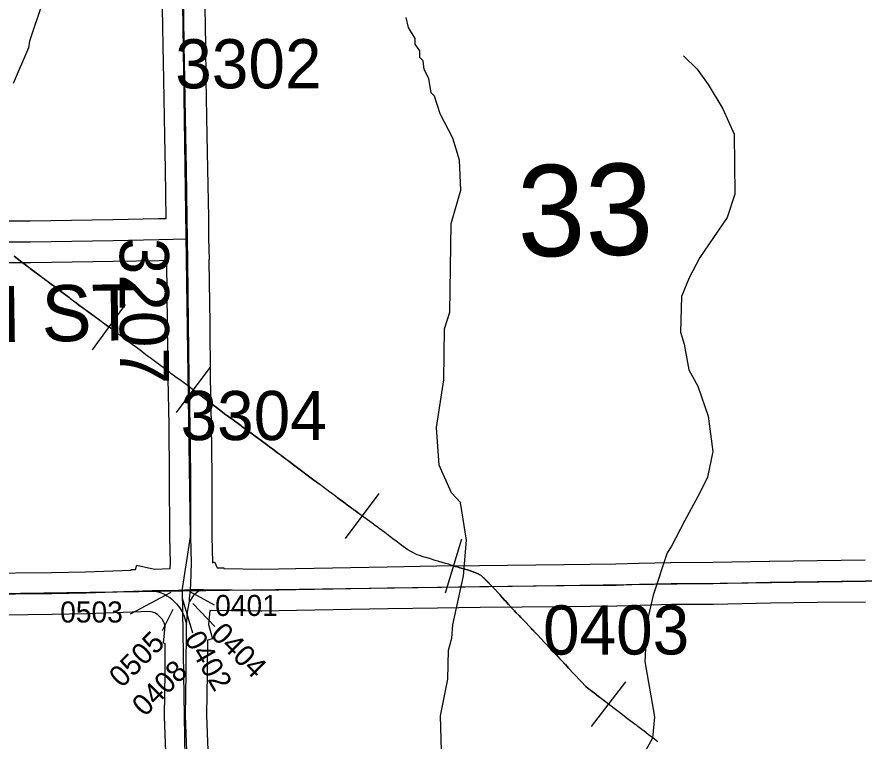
# Model space of a CAD drawing. Extents: x 23.6 to 68.7, y -63 to -29.
# Drawn here: x 40.326 to 41.532, y -39.882 to -38.851 of the extents above; entities that cross this region are included whole.
import ezdxf

# ---------------------------------------------------------------- set-up
doc = ezdxf.new("R2010")
doc.units = 0
for name, color, linetype in [('tdCoHydroRiver', 7, 'Continuous'), ('tdCoPipe', 7, 'Continuous'), ('tdCoSecRdNmbr', 7, 'Continuous'), ('tdCoSecRdTxt', 7, 'Continuous'), ('tdCoSecRteBand', 7, 'Continuous'), ('tdCoSecRteCL', 7, 'Continuous'), ('tdCoSectLine', 7, 'Continuous'), ('tdCoSectNmbr', 7, 'Continuous'), ('tdCoSurfEarth', 7, 'Continuous'), ('tdCoSurfGravel', 7, 'Continuous'), ('tdCoTwpBndryShd', 7, 'Continuous')]:
    doc.layers.add(name, color=color, linetype=linetype)

msp = doc.modelspace()

# ---------------------------------------------------------------- linework, layer by layer
at = {"layer": 'tdCoHydroRiver'}
for points in [[(40.4759, -38.673), (40.4668, -38.7063), (40.4623, -38.7347), (40.4514, -38.7522), (40.395, -38.7953), (40.3622, -38.832), (40.3438, -38.8858), (40.3423, -38.8953), (40.3207, -38.946)], [(40.9314, -39.9299), (40.929, -39.8463), (40.9396, -39.7941), (40.9407, -39.7531), (40.9453, -39.7357), (40.9467, -39.7167), (40.9618, -39.6471), (40.9661, -39.5965), (40.9577, -39.5429), (40.9449, -39.5289), (40.9272, -39.4896), (40.9235, -39.4359), (40.9339, -39.368), (40.9348, -39.2953), (40.9425, -39.2716), (40.9445, -39.1453), (40.9582, -39.0978), (40.9562, -39.0552), (40.9465, -39.0237), (40.9288, -38.9892), (40.9206, -38.964), (40.9159, -38.9593), (40.9125, -38.9388), (40.9061, -38.9262), (40.9044, -38.9136), (40.8996, -38.9089), (40.8995, -38.8995), (40.8931, -38.8901), (40.893, -38.8822), (40.8834, -38.8665), (40.8801, -38.8523)], [(41.2753, -38.9069), (41.2944, -38.9257), (41.3104, -38.9477), (41.3312, -38.9822), (41.3474, -39.0183), (41.3482, -39.1036), (41.3374, -39.1368), (41.2985, -39.194), (41.283, -39.2226), (41.2722, -39.2495), (41.2711, -39.3), (41.276, -39.3174), (41.2827, -39.3536), (41.2955, -39.3772), (41.3101, -39.4196), (41.3169, -39.4701), (41.3094, -39.5065), (41.2985, -39.5287), (41.2768, -39.5683), (41.2582, -39.6048), (41.252, -39.6143), (41.232, -39.6745), (41.2229, -39.7141), (41.2203, -39.7693), (41.2337, -39.8481), (41.2308, -39.8782), (41.2075, -39.921)]]:
    msp.add_lwpolyline(points, dxfattribs=at)
at = {"layer": 'tdCoPipe'}
for p, q in [((40.4335, -39.3254), (40.4807, -39.2606)), ((40.5533, -39.4147), (40.6014, -39.3505)), ((40.794, -39.5941), (40.8418, -39.5297)), ((40.9363, -39.6712), (40.9594, -39.5945)), ((41.1442, -39.8615), (41.193, -39.7979))]:
    msp.add_line(p, q, dxfattribs=at)
for points in [[(41.2385, -39.8835), (41.2368, -39.8821), (41.2337, -39.8798), (41.225, -39.873), (41.2222, -39.8709), (41.2192, -39.8685), (41.2138, -39.8643), (41.2103, -39.8617), (41.2085, -39.8603), (41.2075, -39.8595), (41.2061, -39.8586), (41.1956, -39.8505), (41.1839, -39.8416), (41.1785, -39.8374), (41.1704, -39.8312), (41.1585, -39.8221), (41.1543, -39.8188), (41.148, -39.8139), (41.1451, -39.8117), (41.1401, -39.8079), (41.1362, -39.8047), (41.1294, -39.7975), (41.1286, -39.7966), (41.1205, -39.7881), (41.1192, -39.7868), (41.1181, -39.7857), (41.1119, -39.779), (41.1089, -39.7758), (41.1068, -39.7735), (41.102, -39.7683), (41.0987, -39.7648), (41.094, -39.7598), (41.0931, -39.7588), (41.0875, -39.7529), (41.0855, -39.7506), (41.0773, -39.742), (41.0672, -39.7311), (41.0652, -39.729), (41.0602, -39.7238), (41.0583, -39.7217), (41.0569, -39.7203), (41.0561, -39.7193), (41.0501, -39.7132), (41.0482, -39.7112), (41.045, -39.7079), (41.0437, -39.7065), (41.041, -39.7037), (41.037, -39.6997), (41.0346, -39.6971), (41.0331, -39.6955), (41.0261, -39.6881), (41.0229, -39.6846), (41.0209, -39.6824), (41.0174, -39.6783), (41.0136, -39.6739), (41.0035, -39.6633), (40.9933, -39.6526), (40.9872, -39.6467), (40.9816, -39.6437), (40.978, -39.6422), (40.9717, -39.64), (40.9675, -39.6387), (40.9647, -39.6379), (40.9636, -39.6376), (40.9567, -39.6356), (40.9531, -39.6345), (40.9502, -39.6336), (40.9461, -39.6324), (40.9441, -39.6319), (40.9404, -39.6307), (40.9386, -39.6301), (40.9364, -39.6295), (40.9268, -39.6267), (40.9256, -39.6263), (40.9215, -39.6251), (40.9202, -39.6247), (40.9161, -39.6234), (40.9086, -39.6211), (40.9059, -39.6203), (40.8992, -39.6181), (40.8958, -39.6171), (40.8868, -39.6124), (40.8827, -39.6103), (40.8758, -39.6052), (40.8743, -39.6041), (40.8642, -39.5964), (40.8632, -39.5957), (40.8572, -39.5911), (40.8522, -39.5874), (40.8498, -39.5856), (40.8419, -39.5796), (40.8402, -39.5784), (40.8364, -39.5757), (40.8348, -39.5745), (40.8336, -39.5736), (40.8284, -39.5698), (40.8167, -39.5611), (40.8153, -39.5601), (40.8105, -39.5566), (40.8075, -39.5543), (40.8056, -39.5529), (40.8025, -39.5506), (40.8001, -39.5487), (40.7948, -39.5449), (40.7937, -39.5441), (40.7872, -39.5392), (40.7821, -39.5354), (40.7808, -39.5345), (40.7796, -39.5335), (40.7693, -39.5259), (40.7591, -39.5183), (40.7471, -39.5093), (40.7375, -39.5022), (40.7352, -39.5004), (40.7255, -39.4933), (40.7136, -39.4844), (40.7089, -39.4808), (40.706, -39.4787), (40.7024, -39.476), (40.7013, -39.4751), (40.6952, -39.4706), (40.6898, -39.4665), (40.6874, -39.4648), (40.6812, -39.4603), (40.6756, -39.456), (40.6687, -39.4507), (40.6652, -39.4484), (40.6558, -39.4413), (40.6538, -39.4399), (40.6483, -39.4358), (40.6459, -39.434), (40.6448, -39.4331), (40.634, -39.4251), (40.6218, -39.4162), (40.6164, -39.4121), (40.6102, -39.4075), (40.6024, -39.4016), (40.5982, -39.3984), (40.5927, -39.3943), (40.5885, -39.3911), (40.5869, -39.3899), (40.575, -39.3809), (40.563, -39.372), (40.5599, -39.3696), (40.5539, -39.3653), (40.551, -39.3631), (40.5481, -39.3609), (40.5459, -39.3593), (40.5436, -39.3576), (40.5379, -39.3533), (40.5273, -39.3454), (40.5158, -39.3367), (40.5117, -39.3337), (40.5072, -39.3303), (40.5037, -39.3278), (40.4943, -39.3206), (40.4919, -39.319), (40.4828, -39.3123), (40.4816, -39.3114), (40.4799, -39.3101), (40.474, -39.3056), (40.4711, -39.3035), (40.47, -39.3027), (40.469, -39.3019), (40.464, -39.2982), (40.4612, -39.2961), (40.4587, -39.2942), (40.4535, -39.2904), (40.4507, -39.2884), (40.4495, -39.2875), (40.4376, -39.2786), (40.4362, -39.2776), (40.4326, -39.2748), (40.4257, -39.2698), (40.4244, -39.2687), (40.4139, -39.261), (40.4106, -39.2586), (40.4073, -39.2563), (40.4049, -39.2544), (40.4032, -39.2532), (40.4018, -39.2522), (40.4004, -39.251), (40.3899, -39.2431), (40.379, -39.2348), (40.3779, -39.2341), (40.3749, -39.2318), (40.3679, -39.2265), (40.3659, -39.2251), (40.3624, -39.2226), (40.3538, -39.2162), (40.3523, -39.215), (40.3449, -39.2095), (40.3434, -39.2084), (40.3401, -39.2059), (40.3329, -39.2005), (40.3307, -39.1988), (40.3219, -39.1921)], [(40.322, -39.192), (40.3307, -39.1988), (40.333, -39.2005), (40.3401, -39.2059), (40.3434, -39.2083), (40.3449, -39.2095), (40.3523, -39.215), (40.3538, -39.2161), (40.3625, -39.2225), (40.366, -39.2251), (40.368, -39.2265), (40.3749, -39.2318), (40.3779, -39.234), (40.379, -39.2348), (40.3899, -39.243), (40.4004, -39.251), (40.4018, -39.2521), (40.4033, -39.2531), (40.4049, -39.2544), (40.4074, -39.2562), (40.4106, -39.2586), (40.4139, -39.261), (40.4245, -39.2687), (40.4258, -39.2697), (40.4326, -39.2748), (40.4363, -39.2775), (40.4377, -39.2785), (40.4496, -39.2874), (40.4507, -39.2883), (40.4535, -39.2904), (40.4571, -39.293)], [(40.5774, -39.3826), (40.5869, -39.3898), (40.5885, -39.391), (40.5927, -39.3942), (40.5982, -39.3984), (40.6025, -39.4015), (40.6102, -39.4074), (40.6165, -39.412), (40.6218, -39.4162), (40.634, -39.425), (40.6448, -39.433), (40.6459, -39.4339), (40.6484, -39.4358), (40.6539, -39.4398), (40.6558, -39.4412), (40.6653, -39.4483), (40.6687, -39.4507), (40.6757, -39.456), (40.6813, -39.4602), (40.6874, -39.4647), (40.6898, -39.4664), (40.6952, -39.4705), (40.7013, -39.475), (40.7024, -39.476), (40.706, -39.4787), (40.709, -39.4807), (40.7137, -39.4844), (40.7255, -39.4933), (40.7352, -39.5004), (40.7375, -39.5022), (40.7471, -39.5093), (40.7592, -39.5182), (40.7694, -39.5258), (40.7796, -39.5334), (40.7809, -39.5345), (40.7821, -39.5354), (40.7872, -39.5392), (40.7937, -39.544), (40.7949, -39.5449), (40.8001, -39.5487), (40.8025, -39.5505), (40.8057, -39.5529), (40.8075, -39.5542), (40.8105, -39.5565), (40.8154, -39.56), (40.8167, -39.561), (40.8179, -39.5619)], [(40.9478, -39.6328), (40.9502, -39.6336), (40.9532, -39.6344), (40.9568, -39.6355), (40.9637, -39.6375), (40.9647, -39.6378), (40.9675, -39.6387), (40.9717, -39.6399), (40.978, -39.6422), (40.9816, -39.6436), (40.9872, -39.6466), (40.9934, -39.6525), (41.0036, -39.6632), (41.0136, -39.6738), (41.0175, -39.6782), (41.021, -39.6824), (41.023, -39.6846), (41.0262, -39.6881), (41.0331, -39.6955), (41.0346, -39.697), (41.0371, -39.6996), (41.041, -39.7037), (41.0437, -39.7065), (41.045, -39.7078), (41.0483, -39.7112), (41.0502, -39.7131), (41.0561, -39.7193), (41.057, -39.7203), (41.0583, -39.7216), (41.0603, -39.7237), (41.0652, -39.729), (41.0672, -39.7311), (41.0774, -39.7419), (41.0855, -39.7506), (41.0876, -39.7528), (41.0931, -39.7588), (41.0941, -39.7597), (41.0987, -39.7648), (41.1021, -39.7683), (41.1069, -39.7735), (41.109, -39.7758), (41.112, -39.7789), (41.1182, -39.7856), (41.1192, -39.7867), (41.1206, -39.7881), (41.1286, -39.7966), (41.1295, -39.7975), (41.1362, -39.8046), (41.1402, -39.8078), (41.1451, -39.8116), (41.148, -39.8138), (41.1543, -39.8187), (41.1586, -39.822), (41.1686, -39.8297)]]:
    msp.add_lwpolyline(points, dxfattribs=at)
at = {"layer": 'tdCoSecRdNmbr'}
for p, q in [((40.6076, -39.6891), (40.5727, -39.6697)), ((40.4877, -39.7014), (40.5459, -39.6703)), ((40.5764, -39.7286), (40.5618, -39.6792)), ((40.6078, -39.7193), (40.5767, -39.6863)), ((40.5335, -39.7248), (40.5483, -39.6946))]:
    msp.add_line(p, q, dxfattribs=at)
at = {"layer": 'tdCoSecRteBand'}
for points in [[(40.2464, -39.1416), (40.345, -39.1414), (40.4624, -39.1395), (40.5274, -39.1385), (40.5386, -39.1382), (40.5374, -39.0686), (40.5365, -39.0207), (40.5365, -39.0207), (40.5365, -39.0207), (40.5351, -38.9408), (40.5351, -38.9408), (40.5351, -38.9407), (40.5344, -38.8926), (40.533, -38.811)], [(40.593, -38.8099), (40.5944, -38.8916), (40.5944, -38.8916), (40.5944, -38.8917), (40.5951, -38.9398), (40.5965, -39.0196), (40.5974, -39.0674), (40.5974, -39.0675), (40.5974, -39.0675), (40.5986, -39.1369), (40.599, -39.1668), (40.5998, -39.1966), (40.5995, -39.1966), (40.5995, -39.1969), (40.5995, -39.1996), (40.5995, -39.1996), (40.5995, -39.1997), (40.6005, -39.2875), (40.6005, -39.2876), (40.6005, -39.2876), (40.6012, -39.3646), (40.6028, -39.4313), (40.6028, -39.4316), (40.6028, -39.4318), (40.6035, -39.5046), (40.6035, -39.5047), (40.6035, -39.5048), (40.6038, -39.5912), (40.6045, -39.6281), (40.6045, -39.6285), (40.6076, -39.6272), (40.6112, -39.6359), (40.6206, -39.6356), (40.6207, -39.6368), (40.6741, -39.6375)], [(40.2718, -39.6434), (40.3755, -39.6422), (40.4238, -39.6414), (40.4886, -39.639), (40.4886, -39.638), (40.4951, -39.638), (40.4966, -39.6317), (40.5217, -39.6377), (40.5443, -39.6369), (40.5445, -39.6286), (40.5438, -39.5921), (40.5438, -39.5919), (40.5438, -39.5916), (40.5435, -39.5051), (40.5428, -39.4326), (40.5412, -39.3659), (40.5412, -39.3656), (40.5412, -39.3654), (40.5405, -39.2882), (40.5395, -39.2004), (40.5395, -39.1982), (40.5288, -39.1984), (40.5286, -39.1984), (40.5285, -39.1984), (40.4634, -39.1995), (40.3458, -39.2014), (40.3456, -39.2014), (40.3454, -39.2014), (40.2467, -39.2016)], [(40.6741, -39.6375), (40.7229, -39.6365), (40.723, -39.6365), (40.723, -39.6365), (40.853, -39.6343), (40.924, -39.6331), (40.9241, -39.6331), (40.9241, -39.6331), (40.9847, -39.6323), (40.9848, -39.6323), (40.9848, -39.6323), (41.1047, -39.6312), (41.1786, -39.6302), (41.2117, -39.6292), (41.2117, -39.6292), (41.2118, -39.6292), (41.2568, -39.628), (41.2571, -39.628), (41.2575, -39.628), (41.317, -39.6278), (41.3978, -39.626), (41.3979, -39.626), (41.3981, -39.626), (41.4653, -39.6252), (41.4653, -39.6252), (41.4653, -39.6252), (41.5338, -39.6244)], [(41.5345, -39.6844), (41.466, -39.6852), (41.3989, -39.686), (41.318, -39.6878), (41.3177, -39.6878), (41.3174, -39.6878), (41.258, -39.688), (41.2134, -39.6892), (41.1801, -39.6901), (41.1799, -39.6902), (41.1796, -39.6902), (41.1055, -39.6911), (41.1054, -39.6911), (41.1054, -39.6911), (40.9854, -39.6923), (40.925, -39.6931), (40.854, -39.6943), (40.7241, -39.6965), (40.6748, -39.6975), (40.6743, -39.6975), (40.6738, -39.6975), (40.6006, -39.6965), (40.5989, -39.7163), (40.5987, -39.7163), (40.6046, -39.7366), (40.5973, -39.7387), (40.597, -39.786), (40.597, -39.7861), (40.597, -39.7862), (40.596, -39.8457), (40.5981, -39.8956)], [(40.5381, -39.8978), (40.536, -39.8474), (40.536, -39.8465), (40.536, -39.8457), (40.537, -39.7854), (40.5373, -39.7435), (40.5349, -39.7432), (40.5371, -39.7189), (40.5357, -39.7141), (40.5351, -39.7129), (40.5332, -39.7097), (40.5327, -39.7089), (40.5318, -39.708), (40.5315, -39.7076), (40.5312, -39.7073), (40.529, -39.7049), (40.5276, -39.7035), (40.5262, -39.7024), (40.5238, -39.7009), (40.5222, -39.6999), (40.5205, -39.6992), (40.5158, -39.698), (40.4257, -39.7014), (40.4254, -39.7014), (40.4251, -39.7014), (40.3764, -39.7022), (40.3763, -39.7022), (40.3762, -39.7022), (40.2725, -39.7034)]]:
    msp.add_lwpolyline(points, dxfattribs=at)
at = {"layer": 'tdCoSecRteCL'}
for points in [[(40.569, -39.1674), (40.5686, -39.138), (40.5674, -39.068), (40.5665, -39.0201), (40.5651, -38.9403), (40.5644, -38.8921), (40.563, -38.8104), (40.5616, -38.7446), (40.5604, -38.6878), (40.5594, -38.6305), (40.5592, -38.5854), (40.5578, -38.5135), (40.5564, -38.437), (40.5559, -38.4155)], [(39.572, -39.1831), (39.5944, -39.1827), (39.6544, -39.1825), (39.8391, -39.1791), (39.8867, -39.1785), (39.9172, -39.1781), (40.0648, -39.1757), (40.1441, -39.1732), (40.2465, -39.1716), (40.3453, -39.1714), (40.4629, -39.1695), (40.528, -39.1684), (40.569, -39.1674)], [(40.5731, -39.6668), (40.5738, -39.6587), (40.5745, -39.6287), (40.5738, -39.5915), (40.5735, -39.5049), (40.5728, -39.4321), (40.5712, -39.3651), (40.5705, -39.2879), (40.5695, -39.2), (40.569, -39.1674)], [(40.5914, -39.6664), (40.6742, -39.6675), (40.7235, -39.6665), (40.8535, -39.6643), (40.9245, -39.6631), (40.9851, -39.6623), (41.1051, -39.6611), (41.1792, -39.6602), (41.2126, -39.6592), (41.2576, -39.658), (41.3173, -39.6578), (41.3984, -39.656), (41.4657, -39.6552), (41.5341, -39.6544), (41.5711, -39.6541)], [(39.5745, -39.6839), (39.5899, -39.6832), (39.7045, -39.6815), (39.7945, -39.6801), (39.932, -39.6785), (40.0042, -39.6773), (40.1257, -39.6752), (40.1954, -39.6746), (40.2721, -39.6734), (40.3759, -39.6722), (40.4246, -39.6714), (40.5188, -39.6679)], [(40.5188, -39.6679), (40.556, -39.6677), (40.5731, -39.6668)], [(40.5188, -39.6679), (40.5286, -39.6702), (40.5314, -39.6712), (40.5361, -39.6733), (40.5397, -39.6754), (40.5436, -39.678), (40.5473, -39.6808), (40.5505, -39.684), (40.5533, -39.6871), (40.5562, -39.6901), (40.5587, -39.6938), (40.5615, -39.6986), (40.5638, -39.7033), (40.5675, -39.716)], [(40.5914, -39.6664), (40.5839, -39.6695), (40.5811, -39.6717), (40.5781, -39.6742), (40.5759, -39.6768), (40.5716, -39.6838)], [(40.5716, -39.6838), (40.572, -39.6792), (40.573, -39.6672), (40.5731, -39.6668)], [(40.5731, -39.6668), (40.5732, -39.6668), (40.5914, -39.6664)], [(40.5675, -39.716), (40.5683, -39.7071), (40.5686, -39.7036), (40.5693, -39.6961), (40.5716, -39.6838)], [(40.5818, -40.8983), (40.581, -40.8727), (40.5801, -40.8133), (40.5794, -40.756), (40.5778, -40.6853), (40.5766, -40.6188), (40.5756, -40.5378), (40.5749, -40.4847), (40.5742, -40.4023), (40.5733, -40.3088), (40.5726, -40.251), (40.5724, -40.2022), (40.5712, -40.132), (40.5707, -40.0676), (40.57, -40.0028), (40.5681, -39.8969), (40.566, -39.8461), (40.567, -39.7858), (40.5675, -39.716)]]:
    msp.add_lwpolyline(points, dxfattribs=at)
at = {"layer": 'tdCoSectLine'}
for points in [[(40.5611, -39.6683), (40.5734, -39.5915), (40.5597, -38.6673)], [(40.5611, -39.6683), (41.5683, -39.6541)], [(39.5742, -39.6838), (40.5611, -39.6683)], [(40.5611, -39.6683), (40.5768, -40.6493)]]:
    msp.add_lwpolyline(points, dxfattribs=at)
at = {"layer": 'tdCoSurfEarth'}
msp.add_lwpolyline([(39.8867, -39.1785), (39.9172, -39.1781), (40.0648, -39.1757), (40.1441, -39.1732), (40.2465, -39.1716), (40.3453, -39.1714), (40.4629, -39.1695)], dxfattribs=at)
at = {"layer": 'tdCoSurfGravel'}
msp.add_line((40.572, -39.6792), (40.573, -39.6672), dxfattribs=at)
for points in [[(40.573, -39.6672), (40.5731, -39.6668), (40.5738, -39.6587), (40.5745, -39.6287), (40.5738, -39.5915), (40.5735, -39.5049), (40.5728, -39.4321), (40.5712, -39.3651), (40.5705, -39.2879), (40.5695, -39.2), (40.569, -39.1674), (40.5686, -39.138), (40.5674, -39.068), (40.5665, -39.0201), (40.5651, -38.9403), (40.5644, -38.8921), (40.563, -38.8104)], [(40.4629, -39.1695), (40.528, -39.1684), (40.569, -39.1674)], [(40.5732, -39.6668), (40.5914, -39.6664), (40.6742, -39.6675), (40.7235, -39.6665), (40.8535, -39.6643), (40.9245, -39.6631), (40.9851, -39.6623), (41.1051, -39.6611), (41.1792, -39.6602), (41.2126, -39.6592), (41.2576, -39.658), (41.3173, -39.6578), (41.3984, -39.656), (41.4657, -39.6552), (41.5341, -39.6544)], [(39.5745, -39.6839), (39.5899, -39.6832), (39.7045, -39.6815), (39.7945, -39.6801), (39.932, -39.6785), (40.0042, -39.6773), (40.1257, -39.6752), (40.1954, -39.6746), (40.2721, -39.6734), (40.3759, -39.6722), (40.4246, -39.6714), (40.5188, -39.6679), (40.556, -39.6677), (40.5731, -39.6668), (40.5732, -39.6668)], [(40.5188, -39.6679), (40.5286, -39.6702), (40.5314, -39.6712), (40.5361, -39.6733), (40.5397, -39.6754), (40.5436, -39.678), (40.5473, -39.6808), (40.5505, -39.684), (40.5533, -39.6871), (40.5562, -39.6901), (40.5587, -39.6938), (40.5615, -39.6986), (40.5638, -39.7033), (40.5675, -39.716)], [(40.5914, -39.6664), (40.5839, -39.6695), (40.5811, -39.6717), (40.5781, -39.6742), (40.5759, -39.6768), (40.5716, -39.6838)], [(40.5683, -39.7071), (40.5686, -39.7036), (40.5693, -39.6961), (40.5716, -39.6838), (40.572, -39.6792)], [(40.5681, -39.8969), (40.566, -39.8461), (40.567, -39.7858), (40.5675, -39.716), (40.5683, -39.7071)]]:
    msp.add_lwpolyline(points, dxfattribs=at)
at = {"layer": 'tdCoTwpBndryShd'}
msp.add_lwpolyline([(38.6195, -39.6934), (39.5616, -39.6843), (39.5742, -39.6838), (40.5611, -39.6683), (41.5683, -39.6541), (42.5674, -39.6377), (43.5662, -39.622), (44.5679, -39.6075), (45.5407, -39.5955), (46.5429, -39.583), (47.54, -39.5686), (48.539, -39.5548), (49.5382, -39.5405), (50.5363, -39.5259), (51.521, -39.5092), (52.5152, -39.4896), (53.5218, -39.475), (54.5113, -39.4623), (55.5087, -39.4446), (56.5102, -39.4286)], dxfattribs=at)

# ---------------------------------------------------------------- texts
at = {"layer": 'tdCoSecRdNmbr'}
for s, height, rotation, p in [('3302', 0.07, 0.0317, (40.5515, -38.953)), ('3207', 0.07, 270.0295, (40.4725, -39.1657)), ('3304', 0.07, 0.0317, (40.5591, -39.4539)), ('0401', 0.03, 0.0317, (40.6083, -39.7043)), ('0503', 0.03, 0.0316, (40.3876, -39.7136)), ('0403', 0.07, 0.0321, (41.0751, -39.7592)), ('0404', 0.03, 315.0309, (40.6002, -39.732)), ('0505', 0.03, 45.0303, (40.4754, -39.8078)), ('0402', 0.03, 300.0303, (40.5633, -39.7366)), ('0408', 0.03, 45.0303, (40.5081, -39.8488))]:
    msp.add_text(s, height=height, rotation=rotation, dxfattribs=at).set_placement(p)
at = {"layer": 'tdCoSecRdTxt'}
msp.add_text('155TH ST', height=0.08, rotation=0.9078, dxfattribs=at).set_placement((40.0108, -39.3192))
at = {"layer": 'tdCoSectNmbr'}
msp.add_text('33', height=0.13, rotation=1.032, dxfattribs=at).set_placement((41.0395, -39.1928))

doc.saveas('drawing.dxf')
